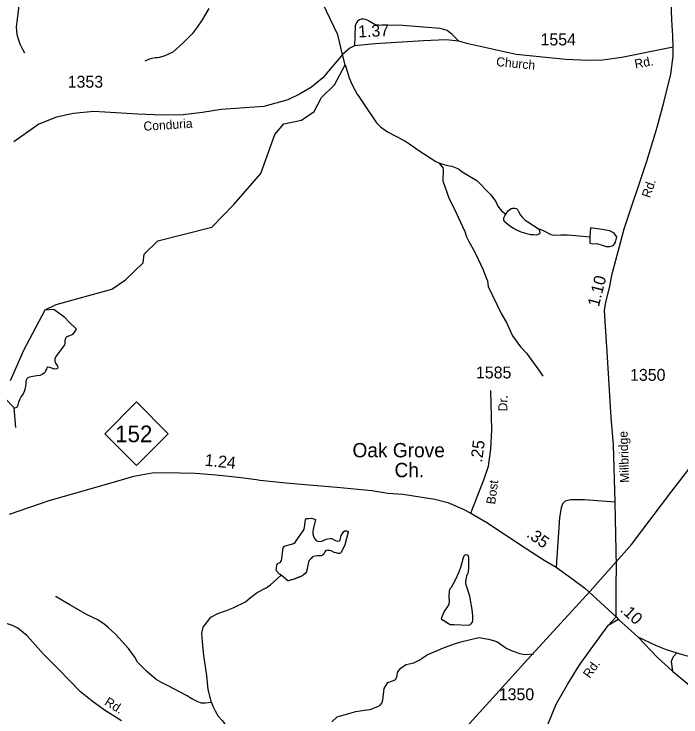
# Model space of a CAD drawing. Extents: x 1473865 to 1648260, y 639067 to 773536.
# Drawn here: x 1501744 to 1508742, y 665851 to 673226 of the extents above; entities that cross this region are included whole.
import ezdxf

# ---------------------------------------------------------------- set-up
doc = ezdxf.new("R2010")
doc.units = 0
for name, color, linetype in [('Exist Cultural Church with Cemetery Label', 7, 'Continuous'), ('Exist Hydrographic Creek Single Shore', 7, 'Continuous'), ('Exist Hydrographic Misc Water Feature', 7, 'Continuous'), ('Exist Road Non-System Type 51', 7, 'Continuous'), ('Exist Road Non-System Type 51 Label', 7, 'Continuous'), ('Exist Road Primary NC Attributed', 7, 'Continuous'), ('Exist Road Primary NC Service Mileage Hundredths English Label', 7, 'Continuous'), ('Exist Road Primary NC Shield CELL', 7, 'Continuous'), ('Exist Road Primary NC Shield Number Label', 7, 'Continuous'), ('Exist Road Secondary Mileage Hundredths English Label', 7, 'Continuous'), ('Exist Road Secondary Type 51 Attributed', 7, 'Continuous'), ('Exist Road Secondary Type 51 Label', 7, 'Continuous'), ('Exist Road Secondary Type 51 Number Label', 7, 'Continuous'), ('Exist Utilities Electrical Transmission Line', 7, 'Continuous')]:
    doc.layers.add(name, color=color, linetype=linetype)

msp = doc.modelspace()

# ---------------------------------------------------------------- linework, layer by layer
at = {"layer": 'Exist Hydrographic Creek Single Shore'}
for points in [[(1501706.6, 669380.6), (1501846.2, 669698.1), (1502069.5, 670122.3), (1502187.4, 670178), (1502770.8, 670337.9), (1502913.9, 670436.7), (1503099.8, 670616.8), (1503109.9, 670708.5), (1503253.8, 670846.7), (1503819, 670988.5), (1504049.9, 671227.3), (1504333.9, 671553.7), (1504481.9, 671961), (1504575.9, 672074), (1504759.8, 672113), (1504894.9, 672202.1), (1504971.9, 672351.6), (1505107.9, 672483.4), (1505220.5, 672692), (1505189.6, 672802.7), (1505141.9, 673007.9), (1504827.9, 673670.8)], [(1501761.8, 668887.6), (1501747.1, 669093.1), (1501643.2, 669198.8)]]:
    msp.add_lwpolyline(points, dxfattribs=at)
at = {"layer": 'Exist Hydrographic Misc Water Feature'}
for points in [[(1501805.5, 673400.3), (1501772.9, 673147.1), (1501767.9, 673093.2), (1501774.4, 673011.1), (1501789.4, 672954.9), (1501804.6, 672914.6), (1501831.6, 672858.2), (1501852.9, 672817.8)], [(1503787, 673285.1), (1503718.9, 673166.5), (1503665.5, 673087.5), (1503612.2, 673018.6), (1503519.5, 672924.7), (1503410.8, 672826.4), (1503326, 672786.1), (1503269.8, 672771.1), (1503245.7, 672767.6), (1503229.7, 672767.9), (1503173.6, 672757), (1503117.1, 672730.1)], [(1505220.5, 672692), (1505238.8, 672626.2), (1505261.5, 672555.8), (1505290.3, 672489.3), (1505323.1, 672424.7), (1505346.4, 672384.3), (1505362, 672360), (1505432, 672254.8), (1505547.3, 672085.7), (1505588.3, 672044), (1505663.2, 671990.6), (1505837.6, 671899.4), (1505885.1, 671870.5), (1505981.1, 671801.4), (1506169.5, 671679.3), (1506202.1, 671666.7)], [(1506202.1, 671666.7), (1506264.8, 671643.5), (1506312.7, 671634.6), (1506336.6, 671630.2), (1506408.1, 671600.8), (1506447.5, 671570.1), (1506601.8, 671479.3), (1506743.1, 671332.7), (1506799.8, 671257.7), (1506820, 671211.8), (1506858.7, 671161.7), (1506905.2, 671126.1)], [(1506202.1, 671666.7), (1506244.3, 671611.9), (1506248, 671595.9), (1506247, 671539.9), (1506242.7, 671524), (1506243.8, 671476), (1506310.8, 671286.1), (1506360.7, 671194), (1506476.1, 670944), (1506491.1, 670887.7), (1506512.4, 670847.4), (1506580.2, 670726.1), (1506614.9, 670653.5), (1506665, 670548.7), (1506703.2, 670452), (1506710.8, 670427.9), (1506719.7, 670367.8), (1506856.6, 670085.3), (1506910.8, 669988.4), (1506976.4, 669851.3), (1507060.2, 669736), (1507121, 669668.7), (1507249.8, 669490.3), (1507292.5, 669425.6)], [(1506905.2, 671126.1), (1506912.8, 671137.6), (1506934.6, 671163.3), (1506960.7, 671186.5), (1506976.6, 671190.4), (1506998.5, 671189.3), (1507016.8, 671185.3), (1507026.9, 671174.7), (1507037.4, 671153.2), (1507059.7, 671115), (1507076.4, 671095.7), (1507108.1, 671065.2), (1507136.9, 671044.5), (1507244.2, 670977.1)], [(1507244.2, 670977.1), (1507253.5, 670962.8), (1507259.2, 670946.9), (1507262.5, 670929.8), (1507259.2, 670919.4), (1507248.2, 670911.8), (1507224.3, 670907.4), (1507194.4, 670908.1), (1507163.5, 670911.1), (1507066.5, 670937), (1507028.4, 670954.8), (1506991.6, 670972.7), (1506958.5, 670992.9), (1506889.6, 671046.7), (1506884.5, 671065.7), (1506885.5, 671088.2), (1506894.5, 671109.9), (1506905.2, 671126.1)], [(1507244.2, 670977.1), (1507304, 670950.2), (1507375.9, 670914.1), (1507412.6, 670907.2), (1507482.1, 670910.1), (1507553.6, 670908.7), (1507635.2, 670902.2), (1507785.6, 670887.5)], [(1507785.6, 670887.5), (1507784.7, 670830.1), (1507786.6, 670822.1), (1507818.8, 670816.7), (1507854.7, 670819.7), (1507905.5, 670805.8), (1507959.3, 670787.8), (1507996.8, 670787.4), (1508020.9, 670794.9), (1508033, 670802.8), (1508044.9, 670815.7), (1508055.9, 670832.7), (1508070.2, 670889.3), (1508057.1, 670907.7), (1508041.9, 670928.4), (1507995.1, 670951.3), (1507917.4, 670967.2), (1507793.9, 670984.2), (1507785.6, 670887.5)], [(1502069.5, 670122.3), (1502163.1, 670129.5), (1502267.6, 670052.5), (1502333.7, 669983.8), (1502380.7, 669936.6), (1502391.6, 669925.3), (1502391.3, 669912.4), (1502376, 669886.8), (1502357, 669865.1), (1502336.5, 669852.6), (1502314.2, 669847.5), (1502291.7, 669835), (1502280.3, 669814.9), (1502278.1, 669798.4), (1502277.5, 669770.6), (1502273.5, 669755.9), (1502246.8, 669717.7), (1502212.7, 669675.9), (1502182.2, 669634.1), (1502170.7, 669610.3), (1502172, 669582.6), (1502180.8, 669563.9), (1502197, 669539.5), (1502204, 669520.9), (1502201.9, 669508), (1502192.5, 669502.6), (1502166.7, 669501.4), (1502139.1, 669509.3), (1502118.9, 669519), (1502100.4, 669521.2), (1502089.2, 669515.9), (1502083.4, 669501.3), (1502075.6, 669483), (1502069.8, 669468.3), (1502060.3, 669459.3), (1502043.5, 669448.5), (1502017.4, 669434.3), (1501984, 669431.3), (1501941.3, 669423), (1501906, 669416.4), (1501889.2, 669409.3), (1501877.9, 669398.5), (1501868.3, 669378.3), (1501867.8, 669354.3), (1501863.4, 669317.5), (1501857.2, 669289.8), (1501851.2, 669266), (1501839.6, 669242.2), (1501818.7, 669213.1), (1501801.4, 669178.3), (1501789.8, 669152.7), (1501783.6, 669127), (1501777.7, 669106.7), (1501770.1, 669097.7), (1501755.2, 669090.6), (1501747.1, 669093.1)], [(1504547.2, 667337.6), (1504531.2, 667350.8), (1504495.6, 667386.6), (1504502.2, 667442.8), (1504509.3, 667460.2), (1504525.6, 667466.5), (1504541.9, 667475.6), (1504550.3, 667491.5), (1504554.8, 667514.3), (1504558.1, 667546.5), (1504567.7, 667624.3), (1504582.9, 667641.4), (1504604.6, 667651.7), (1504627.6, 667657.9), (1504656, 667664), (1504677.6, 667671.6), (1504692.6, 667682), (1504706.4, 667699.3), (1504779.8, 667802.5), (1504786.9, 667819.8), (1504791.3, 667838.5), (1504794.7, 667870.7), (1504802.4, 667919), (1504805.3, 667928.3), (1504813.5, 667933.5), (1504836.3, 667934.3), (1504860.5, 667935.2), (1504900.7, 667927.6), (1504907.3, 667922.1), (1504903, 667907.4), (1504888, 667835.2), (1504880.6, 667799), (1504880, 667770.8), (1504886.3, 667746.5), (1504897.8, 667722), (1504916.3, 667704.2), (1504929.5, 667695.8), (1504951, 667691.3), (1504972.6, 667694.9), (1504997, 667706.5), (1505018.7, 667715.4), (1505036.3, 667720.4), (1505064.6, 667722.5), (1505078, 667722.2), (1505102, 667710.9), (1505116.6, 667702.6), (1505140.7, 667696.7), (1505158.2, 667697.7), (1505166.5, 667706.9), (1505169.5, 667727), (1505176.8, 667753.7), (1505189.3, 667775), (1505200.5, 667792.2), (1505216.8, 667802.6), (1505231.7, 667803.6), (1505245, 667800.7), (1505248.9, 667791.2), (1505216.5, 667657.4), (1505175.9, 667576.3), (1505170.4, 667569.7), (1505158.3, 667567.3), (1505144.7, 667567.6), (1505124.7, 667572), (1505103.3, 667577.9), (1505078, 667589.1), (1505056.7, 667596.3), (1505044.6, 667599.3), (1505032.5, 667600.9), (1505012.2, 667594.6), (1505005.3, 667582.6), (1504996.9, 667568), (1504988.6, 667554.8), (1504981.6, 667546.9), (1504972.2, 667543.1), (1504957.3, 667542), (1504938.6, 667542.4), (1504904.8, 667539.1), (1504887.3, 667535.4), (1504873.7, 667526.3), (1504842.1, 667493.4), (1504833.7, 667474.8), (1504829.3, 667460.1), (1504827.6, 667442.6), (1504824.5, 667426.6), (1504814.1, 667373), (1504800.2, 667357.2), (1504778.4, 667338.8), (1504756.6, 667324.5), (1504683.4, 667296.5), (1504623.9, 667279), (1504617.1, 667277.8), (1504547.2, 667337.6)], [(1504981.6, 667546.9), (1504972.2, 667543.1), (1504957.3, 667542), (1504938.6, 667542.4), (1504925, 667540), (1504904.8, 667539.1), (1504887.3, 667535.4), (1504873.7, 667526.3), (1504865.4, 667517.1), (1504858.5, 667509.2), (1504842.1, 667493.4), (1504833.7, 667474.8), (1504829.3, 667460.1), (1504827.6, 667442.6), (1504824.5, 667426.6), (1504817.3, 667395.8), (1504814.1, 667373), (1504800.2, 667357.2), (1504778.4, 667338.8), (1504756.6, 667324.5), (1504722.7, 667313.1), (1504683.4, 667296.5), (1504656.4, 667289.1), (1504623.9, 667279), (1504617.1, 667277.8), (1504594.7, 667298.4), (1504547.2, 667337.6)], [(1506531.2, 667076.7), (1506546.6, 666979.3), (1506554, 666912.4), (1506554.6, 666874.7), (1506551.1, 666845.8), (1506534.8, 666825.9), (1506522.9, 666814.6), (1506511.2, 666810.5), (1506360.6, 666816.6), (1506321.5, 666818.9), (1506304.3, 666827.9), (1506252.7, 666859.5), (1506238.5, 666869.9), (1506231.5, 666881.7), (1506234.6, 666894.6), (1506259, 666953.5), (1506288.9, 666997.8), (1506303.9, 667020.6), (1506310, 667037.9), (1506313.4, 667061), (1506310.1, 667114.7), (1506314.1, 667166.8), (1506316, 667187), (1506322, 667198.5), (1506333.9, 667214.2), (1506376.1, 667288.6), (1506416.9, 667373.3), (1506432.5, 667423.7), (1506445.1, 667471.2), (1506462.1, 667524.5), (1506472.6, 667547.4), (1506483, 667554.4), (1506500.3, 667552.6), (1506507.5, 667548.1), (1506512.8, 667526.2), (1506513.7, 667424.8), (1506509.6, 667368.4), (1506503.5, 667354.1), (1506491.4, 667328.2), (1506485, 667295), (1506481.7, 667276.2), (1506481.2, 667256), (1506483.7, 667237.1), (1506492, 667219.5), (1506498.9, 667200.5), (1506513.9, 667153.8), (1506523.4, 667120.3), (1506531.2, 667076.7)], [(1503815.4, 666001.7), (1503781.9, 666137.7), (1503766.5, 666287.6), (1503747, 666426.2), (1503736.3, 666496.3), (1503732.8, 666526.4), (1503722.9, 666642.5), (1503716.4, 666726.6), (1503729.7, 666794.3), (1503809.5, 666897), (1503884.2, 666935.3), (1503940.6, 666958.2), (1503972.8, 666969.6), (1504045.2, 666996.2), (1504174.3, 667057.8), (1504227.2, 667104.7), (1504296.1, 667155.4), (1504389, 667205.6), (1504433.6, 667238.8), (1504547.2, 667337.6)], [(1503815.4, 666001.7), (1503751.3, 665996.4), (1503711.3, 665997.1), (1503671.5, 666009.9), (1503608.1, 666041.1), (1503592.3, 666053.4), (1503560.7, 666073.9), (1503354.9, 666180.8), (1503283.3, 666215), (1503235.8, 666243.9), (1503133.4, 666329.8), (1503041.1, 666425.5), (1503012.2, 666480), (1502945.8, 666569.2), (1502810.5, 666719.6), (1502731.8, 666789), (1502688.4, 666823.8), (1502623.2, 666869.1), (1502512.2, 666921.1), (1502330.2, 667026.5), (1502187.8, 667113.1), (1502183.9, 667119.2)], [(1505077.5, 665801.6), (1505136.4, 665852.4), (1505331.2, 665906.8), (1505375.5, 665915.9), (1505417.7, 665923.1), (1505481.7, 665929.9), (1505562.2, 665960.3), (1505586.5, 665973.8), (1505602.9, 665995.5), (1505615.4, 666027.3), (1505629.7, 666151), (1505667.4, 666211.6), (1505743.3, 666240.8), (1505751.4, 666246.6), (1505764.1, 666284.3), (1505768.7, 666316.2), (1505781.1, 666340), (1505803.5, 666363.5), (1505842, 666390.8), (1505860.2, 666400.5), (1505890.3, 666409.9), (1505938.5, 666419), (1505995, 666445.9), (1506079.4, 666504.3), (1506249.2, 666575), (1506378, 666620.6), (1506434.4, 666639.5), (1506621.1, 666683.6), (1506722.8, 666666.1), (1506810.4, 666644.4), (1506893.3, 666582.9), (1506917, 666570.4), (1506972.6, 666545.4), (1507052, 666518), (1507083.9, 666509.3), (1507107.8, 666506.9), (1507196, 666513.2)], [(1503815.4, 666001.7), (1503830.7, 665964.9), (1503853.8, 665916.5), (1503886.7, 665859.9), (1503931.8, 665811.1), (1504017.7, 665689.5), (1504060, 665600.8), (1504090.9, 665536.3), (1504098.5, 665512.2), (1504116.8, 665423.8), (1504142.2, 665230.6), (1504148.1, 665159.4), (1504150.2, 664947.6), (1504148.1, 664827.7), (1504132.5, 664718)]]:
    msp.add_lwpolyline(points, dxfattribs=at)
at = {"layer": 'Exist Road Non-System Type 51'}
msp.add_line((1508088, 666872.8), (1507980.5, 666810.5), dxfattribs=at)
for points in [[(1506412.1, 672940.6), (1506341.1, 673009.9), (1506287.7, 673052.6), (1506216.2, 673075.9), (1505822.8, 673106), (1505576.7, 673109.8), (1505540.2, 673112.7), (1505515, 673122.8), (1505465.4, 673155.6), (1505433.7, 673170.1), (1505410.2, 673173.9), (1505386.3, 673173), (1505367.6, 673165.8), (1505349.7, 673151.4), (1505336.5, 673133), (1505324.7, 673103.8), (1505317.5, 672893.9)], [(1508053, 668103.3), (1507729.3, 668128.2), (1507583.5, 668130.6), (1507529.2, 668115.5), (1507500.8, 668087.8), (1507484.1, 668044.1), (1507466.5, 667944.4), (1507432.6, 667421.9)], [(1502873.2, 665811.1), (1502692.9, 665921.8), (1502562.4, 666017.9), (1502439.9, 666113.8), (1502205.9, 666357), (1502048.2, 666513.9), (1501883.1, 666702.5), (1501782.3, 666784.2), (1501728.8, 666810.9), (1501613.3, 666848.8), (1501502.4, 666914.5), (1501317.6, 667041.7), (1501056.8, 667205.4), (1500952.1, 667279.2), (1500861.4, 667366.7), (1500763.8, 667520.1), (1500687.2, 667681.1)], [(1508698.4, 666523.1), (1508659.8, 666481.8), (1508640.9, 666432), (1508653.3, 666331.9)]]:
    msp.add_lwpolyline(points, dxfattribs=at)
at = {"layer": 'Exist Road Primary NC Attributed'}
for points in [[(1501696.3, 667980), (1502113.8, 668120.6), (1502763.9, 668306.5), (1503002.8, 668377.2), (1503079.3, 668392.2), (1503194, 668412.7), (1503324.5, 668415.5), (1503488.5, 668412.8), (1503645.6, 668407.3), (1503864.6, 668390.2), (1504094.3, 668366.6), (1504289.1, 668341), (1504324.5, 668336.6), (1504635.8, 668305), (1505130.4, 668261.3), (1505499.2, 668225.4), (1505666.5, 668199.9), (1505822.6, 668188.3), (1506159.7, 668135.1), (1506295.1, 668100.9), (1506450.1, 668033.4), (1506536.2, 667989.6)], [(1506536.2, 667989.6), (1506706.5, 667891.9), (1507109.5, 667626.7), (1507305.5, 667497.1), (1507432.6, 667421.9), (1507596.6, 667304.5), (1507734.3, 667202.3), (1508061.5, 666902.5)], [(1508061.5, 666902.5), (1508088, 666872.8), (1508289, 666691.6)], [(1508289, 666691.6), (1508481.3, 666601.1), (1508586.9, 666558.9), (1508698.4, 666523.1), (1508793.9, 666495.7), (1508933.6, 666469.5), (1509067.3, 666457.4), (1509197.5, 666467.4), (1509453.7, 666481.2), (1509782, 666508), (1510162.6, 666548.2), (1510713.3, 666599.5), (1510985.9, 666631.2), (1511298.3, 666660.3), (1511509.8, 666680.1), (1511767.2, 666709.8), (1512166.5, 666752.7), (1513241.1, 666865.7), (1513475.8, 666902)], [(1508289, 666691.6), (1508495.8, 666476.3), (1508653.3, 666331.9), (1508774, 666232), (1508918, 666109.6), (1509006.1, 666015.7), (1509118.9, 665932.5), (1509335.7, 665795.8), (1509847.8, 665580.1), (1510085.4, 665473.2), (1510355.6, 665354.3), (1510551.5, 665259.2), (1510767.3, 665178.7), (1510968, 665091.6), (1511160.5, 665002.5), (1511339.4, 664919.2), (1511420.6, 664884.8)]]:
    msp.add_lwpolyline(points, dxfattribs=at)
at = {"layer": 'Exist Road Primary NC Shield CELL'}
msp.add_lwpolyline([(1502696.1, 668823.3), (1503029.1, 669156.3), (1503362.1, 668823.3), (1503029.1, 668490.3)], close=True, dxfattribs=at)
at = {"layer": 'Exist Road Secondary Type 51 Attributed'}
for points in [[(1508660.8, 672877.3), (1508658.8, 672997.4), (1508647.4, 673165.5), (1508640.2, 673357.5), (1508628.7, 673521.1), (1508620.7, 673635.9), (1508586, 674240.5), (1508533.1, 674811.1), (1508505.4, 675115.2)], [(1508660.8, 672877.3), (1508123.2, 672771.9), (1507922.9, 672740.9), (1507768.7, 672739.4), (1507533, 672749.1), (1507011.8, 672801.3), (1506509.7, 672915.3), (1506412.1, 672940.6), (1506276.4, 672954.8), (1506042.2, 672944.5), (1505533.7, 672912.5), (1505317.5, 672893.9), (1505269.1, 672868.6), (1505189.6, 672802.7), (1504984.3, 672557.2), (1504864.7, 672459), (1504739.7, 672385.1), (1504616.7, 672326.9), (1504365.7, 672254.9), (1503917.3, 672224), (1503720.7, 672193.1), (1503520.4, 672170.3), (1503290.3, 672163.8), (1503044.7, 672175.7), (1502580, 672203.1), (1502369.7, 672182.4), (1502190.9, 672142.7), (1502006, 672070.8), (1501741.4, 671885.6)], [(1508061.5, 666902.5), (1508061.3, 667229.1), (1508064.6, 667431.1), (1508054.3, 667929.2), (1508053, 668103.3), (1508034.3, 668707.4), (1508010.7, 668993.8), (1507969.3, 669680.4), (1507946.4, 669998.8), (1507940.2, 670118.8), (1507953.4, 670200.6), (1507996.1, 670372), (1508020.1, 670501.6), (1508113.4, 670840.1), (1508145.5, 670971.5), (1508384.3, 671681.8), (1508472.8, 671970.4), (1508492.3, 672040.6), (1508563.8, 672296.9), (1508636.4, 672593.8), (1508661.5, 672785.4), (1508660.8, 672877.3)], [(1506536.2, 667989.6), (1506605.8, 668159.2), (1506675.5, 668338.3), (1506723, 668484.1), (1506745.8, 668661.7), (1506756.9, 668863.6), (1506746.7, 669277.4)], [(1506955.7, 664567), (1507118.1, 665110.2), (1507219.7, 665460.5), (1507431.7, 665985.1), (1507551, 666193.2), (1507674, 666389.3), (1507788.5, 666551.4), (1507980.5, 666810.5), (1508061.5, 666902.5)]]:
    msp.add_lwpolyline(points, dxfattribs=at)
at = {"layer": 'Exist Utilities Electrical Transmission Line'}
msp.add_lwpolyline([(1506385, 665627.8), (1506770, 666053.3), (1507099.9, 666419.8), (1507480.7, 666835.6), (1507790.2, 667170.5), (1508222.1, 667659.3), (1508647.2, 668220.4), (1509086.5, 668789), (1509548.6, 669395.4), (1509971.2, 669930.4), (1510414.6, 670507.1), (1510870.1, 671095.6), (1511322, 671694), (1511747.1, 672253.2), (1512153.8, 672794.4), (1512513.5, 673264.4), (1513055, 673971.5), (1513269.2, 674223.9), (1513683.4, 674731), (1514130.3, 675277.7), (1514501.6, 675721.4), (1514928, 676234.5), (1515339.8, 676723.6)], dxfattribs=at)

# ---------------------------------------------------------------- texts
at = {"layer": 'Exist Cultural Church with Cemetery Label'}
for s, p in [('Oak Grove', (1505295.4, 668575.3)), ('Ch.', (1505736.5, 668366.9))]:
    msp.add_text(s, height=150, dxfattribs=at).set_placement(p)
at = {"layer": 'Exist Road Non-System Type 51 Label'}
msp.add_text('Rd.', height=95, rotation=328.44658, dxfattribs=at).set_placement((1502685.7, 665984))
at = {"layer": 'Exist Road Primary NC Service Mileage Hundredths English Label'}
for s, rotation, p in [('1.24', 354.12274, (1503741.1, 668487.4)), ('.35', 324.45292, (1507113.3, 667748.9)), ('.10', 317.98036, (1508096.8, 666964.9))]:
    msp.add_text(s, height=125, rotation=rotation, dxfattribs=at).set_placement(p)
at = {"layer": 'Exist Road Primary NC Shield Number Label'}
msp.add_text('152', height=175, dxfattribs=at).set_placement((1502805.2, 668733.6))
at = {"layer": 'Exist Road Secondary Mileage Hundredths English Label'}
for s, rotation, p in [('1.37', 2.51628, (1505357.5, 672980.7)), ('1.10', 75.66211, (1507880.5, 670147.8)), ('.25', 82.68829, (1506655.6, 668516.8))]:
    msp.add_text(s, height=125, rotation=rotation, dxfattribs=at).set_placement(p)
at = {"layer": 'Exist Road Secondary Type 51 Label'}
for s, rotation, p in [('Church', 354.28812, (1506800.5, 672681.7)), ('Rd.', 11.09473, (1508265.3, 672653.1)), ('Conduria', 3.59703, (1503105.7, 672001.2)), ('Rd.', 71.41546, (1508417.8, 671289.9)), ('Dr.', 88.70838, (1506919.6, 669056.5)), ('Millbridge', 91.95956, (1508199.6, 668309.5)), ('Bost', 82.68829, (1506792.8, 668077.2)), ('Rd.', 54.77039, (1507785.2, 666250.3))]:
    msp.add_text(s, height=95, rotation=rotation, dxfattribs=at).set_placement(p)
at = {"layer": 'Exist Road Secondary Type 51 Number Label'}
for s, p in [('1554', (1507268.8, 672897.1)), ('1353', (1502306.8, 672453.3)), ('1585', (1506591.4, 669402.8)), ('1350', (1508208.4, 669377.8)), ('1350', (1506830.6, 666026.7))]:
    msp.add_text(s, height=125, dxfattribs=at).set_placement(p)

doc.saveas('drawing.dxf')
